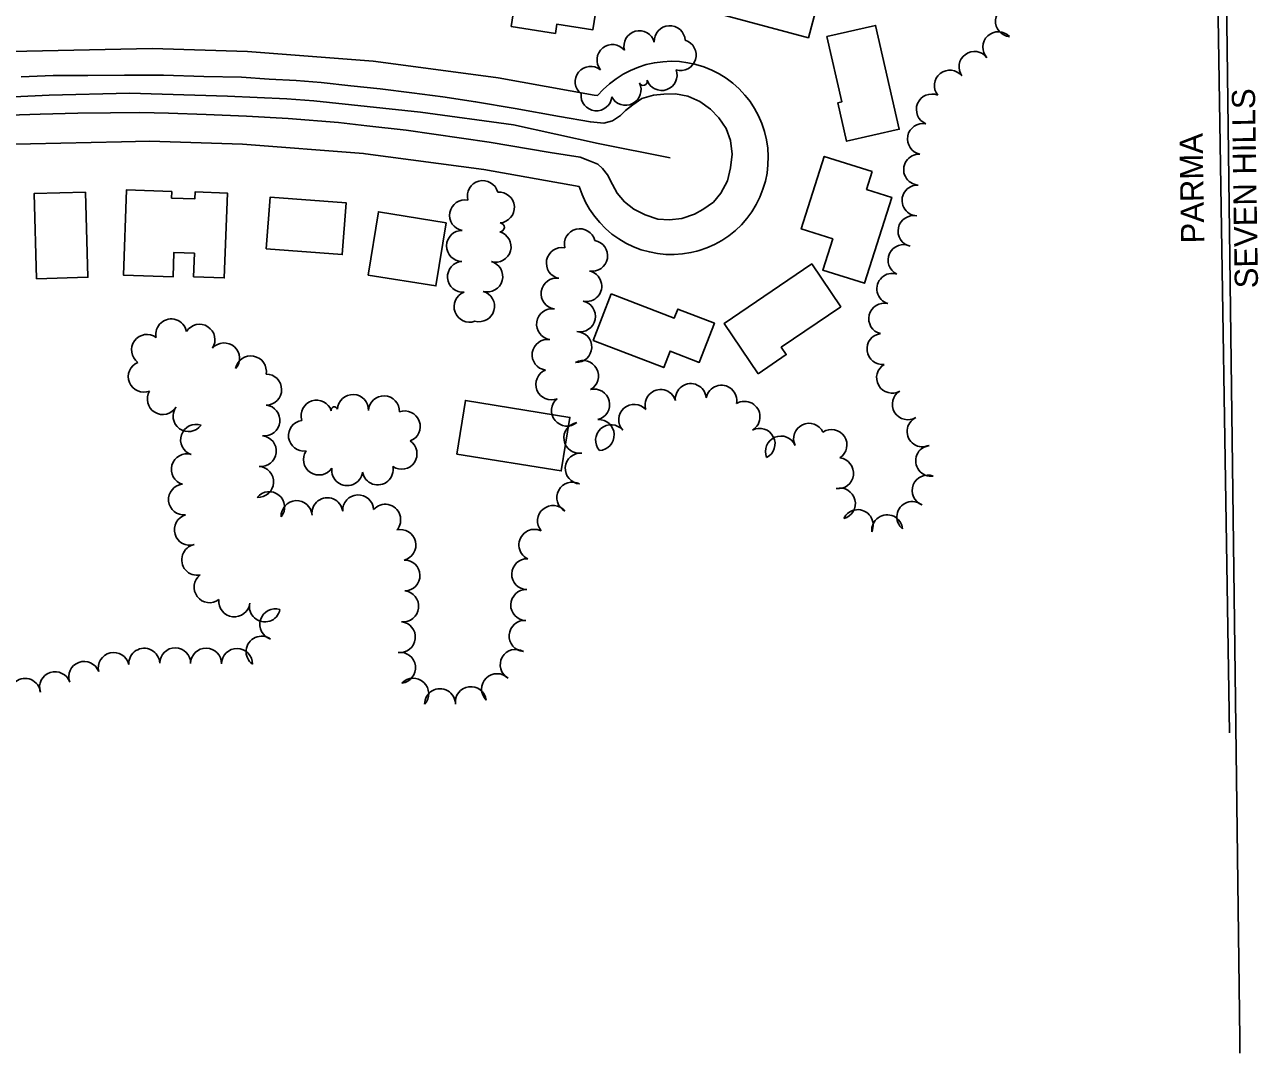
# Model space of a CAD drawing. Extents: x -25029 to 2274964, y -81170 to 687028.
# Drawn here: x -17031 to -16234, y -68956 to -68290 of the extents above; entities that cross this region are included whole.
import ezdxf

# ---------------------------------------------------------------- set-up
doc = ezdxf.new("R2010")
doc.units = 0
for name, color, linetype in [('81911BEA - RW_X_Fee_RW', 7, 'Continuous'), ('BLDG', 7, 'Continuous'), ('DIVISIONS', 7, 'Continuous'), ('DV_X_Corp_Line', 7, 'Continuous'), ('GE_X_CL_2000', 7, 'Continuous'), ('ROAD', 7, 'Continuous'), ('TREES', 7, 'Continuous')]:
    doc.layers.add(name, color=color, linetype=linetype)

msp = doc.modelspace()

# ---------------------------------------------------------------- linework, layer by layer
at = {"layer": '81911BEA - RW_X_Fee_RW'}
msp.add_line((-16672.75, -68395.06), (-16734.48, -68383.96), dxfattribs=at)
for points in [[(-16887.29, -68307.66), (-16948.89, -68305.71), (-17050.4, -68307.98)], [(-16725.08, -68324.69), (-16804.13, -68314.18), (-16805.96, -68314.04), (-16887.29, -68307.66)], [(-16672.75, -68395.06), (-16670.92, -68400.15), (-16668.67, -68405.07), (-16665.99, -68409.77), (-16662.92, -68414.23), (-16659.48, -68418.4), (-16655.68, -68422.26), (-16651.57, -68425.77), (-16647.17, -68428.92), (-16642.51, -68431.67), (-16637.64, -68434.02), (-16632.58, -68435.93), (-16627.37, -68437.39), (-16622.05, -68438.4), (-16616.67, -68438.95), (-16611.26, -68439.03), (-16605.86, -68438.64), (-16600.52, -68437.79), (-16596.69, -68436.83), (-16595.27, -68436.47), (-16590.16, -68434.71), (-16585.21, -68432.52), (-16580.48, -68429.9), (-16575.99, -68426.88), (-16571.77, -68423.49), (-16567.87, -68419.74), (-16564.3, -68415.68), (-16563.04, -68413.95), (-16561.1, -68411.31), (-16558.29, -68406.69), (-16555.89, -68401.84), (-16553.92, -68396.8), (-16552.39, -68391.62), (-16551.31, -68386.31), (-16550.7, -68380.94), (-16550.56, -68375.53), (-16550.88, -68370.13), (-16551.67, -68364.78), (-16552.92, -68359.51), (-16554.61, -68354.38), (-16556.75, -68349.41), (-16559.31, -68344.64), (-16562.27, -68340.11), (-16564.16, -68337.71), (-16565.61, -68335.86), (-16569.31, -68331.91), (-16573.34, -68328.29), (-16577.66, -68325.04), (-16582.25, -68322.17), (-16587.06, -68319.71), (-16592.08, -68317.68), (-16597.25, -68316.08), (-16598.07, -68315.91), (-16602.54, -68314.95), (-16607.9, -68314.27), (-16613.31, -68314.06), (-16618.72, -68314.31), (-16624.08, -68315.04), (-16629.36, -68316.22), (-16634.51, -68317.86), (-16639.51, -68319.93), (-16644.31, -68322.43), (-16648.87, -68325.34), (-16653.16, -68328.63), (-16657.16, -68332.28), (-16660.82, -68336.26)], [(-16660.82, -68336.26), (-16663.08, -68335.85), (-16725.08, -68324.69)], [(-16890.37, -68367.6), (-16950.5, -68365.7), (-16968.74, -68366.1), (-17047.11, -68367.84)], [(-16734.48, -68383.96), (-16810.93, -68373.8), (-16812.21, -68373.7), (-16890.37, -68367.6)]]:
    msp.add_lwpolyline(points, dxfattribs=at)
at = {"layer": 'BLDG'}
for points in [[(-16657.72, -68254.41), (-16663.9, -68293.64), (-16687.12, -68289.98), (-16688.08, -68296.04), (-16716.73, -68291.52), (-16709.59, -68246.23)], [(-16581.24, -68243.64), (-16551.65, -68251.6), (-16551.18, -68249.87), (-16530.67, -68255.39), (-16532.61, -68262.6), (-16516.02, -68267.07), (-16524.58, -68298.87), (-16591.27, -68280.92)], [(-16512.72, -68298.09), (-16503.04, -68340.34), (-16505.53, -68340.91), (-16499.84, -68365.75), (-16465.78, -68357.95), (-16481.15, -68290.86)], [(-16483.29, -68385.4), (-16486.94, -68396.86), (-16470.63, -68402.05), (-16488.31, -68457.61), (-16515.24, -68449.04), (-16508.84, -68428.91), (-16529.19, -68422.44), (-16514.27, -68375.55)], [(-16991.99, -68398.66), (-16990.35, -68453.73), (-17023.57, -68454.71), (-17025.21, -68399.65)], [(-16936.12, -68398.2), (-16936.28, -68402.54), (-16921.27, -68403.1), (-16921.09, -68398.48), (-16900.15, -68399.27), (-16902.23, -68454.18), (-16922.1, -68453.43), (-16921.52, -68438.2), (-16934.77, -68437.7), (-16935.37, -68453.54), (-16967.42, -68452.33), (-16965.33, -68397.09)], [(-16875.1, -68435.36), (-16825.99, -68439.09), (-16823.44, -68405.55), (-16872.55, -68401.82)], [(-16758.81, -68418.45), (-16765.44, -68459.38), (-16809.19, -68452.3), (-16802.56, -68411.37)], [(-16557.05, -68516.13), (-16538.84, -68503.75), (-16542.1, -68498.96), (-16503.63, -68472.79), (-16522.43, -68445.14), (-16579.11, -68483.69)], [(-16652.04, -68464.43), (-16611.33, -68480.17), (-16609.04, -68474.26), (-16585.37, -68483.41), (-16595.17, -68508.76), (-16613.97, -68501.49), (-16618.1, -68512.15), (-16663.68, -68494.53)], [(-16751.88, -68568.08), (-16684.31, -68579.01), (-16678.7, -68544.34), (-16746.27, -68533.4)]]:
    msp.add_lwpolyline(points, close=True, dxfattribs=at)
at = {"layer": 'DIVISIONS'}
msp.add_line((-16252.4, -68748.36), (-16315.19, -64748.36), dxfattribs=at)
msp.add_line((-16252.4, -68748.36), (-16315.19, -64748.36), dxfattribs=at)
at = {"layer": 'DV_X_Corp_Line'}
for p, q in [((-16245.73, -68946.31), (-16256.83, -68073.6)), ((-16245.73, -68946.31), (-16256.83, -68073.6)), ((-16256.83, -68073.6), (-16245.73, -68946.31)), ((-16256.83, -68073.6), (-16245.73, -68946.31)), ((-16245.61, -68955.67), (-16245.73, -68946.31)), ((-16245.61, -68955.67), (-16245.73, -68946.31)), ((-16245.73, -68946.31), (-16245.61, -68955.67)), ((-16245.73, -68946.31), (-16245.61, -68955.67))]:
    msp.add_line(p, q, dxfattribs=at)
at = {"layer": 'GE_X_CL_2000'}
msp.add_lwpolyline([(-16613.99, -68376.59), (-16660.42, -68367.23), (-16715.31, -68355.18), (-16775.44, -68346.94), (-16844.4, -68339.6), (-16861.88, -68338.35), (-16900.23, -68336.67), (-16963.56, -68334.63), (-17015.51, -68335.93), (-17065.82, -68338.3)], dxfattribs=at)
at = {"layer": 'ROAD'}
msp.add_lwpolyline([(-17041.25, -68348.89), (-17021.32, -68348.31), (-16997, -68347.68), (-16975.83, -68347.47), (-16956.86, -68347.17), (-16938.18, -68347.6), (-16913.87, -68348.51), (-16887.95, -68349.51), (-16861.01, -68351.03), (-16828.43, -68353.68), (-16810.07, -68355.8), (-16784.52, -68358.62), (-16731.04, -68366.27), (-16691.61, -68373), (-16672.08, -68376.08), (-16666.16, -68378.39), (-16660.68, -68380.56), (-16657.77, -68383.29), (-16654.51, -68387.41), (-16651.26, -68393.81), (-16648.3, -68399.4), (-16643.36, -68404.93), (-16637.46, -68409.59), (-16630.16, -68413.45), (-16621.91, -68416.07), (-16614.29, -68416.57), (-16606.45, -68415.75), (-16598.3, -68412.95), (-16592.86, -68409.92), (-16585.86, -68405.13), (-16581.21, -68399.38), (-16576.97, -68391.36), (-16574.86, -68382.95), (-16573.91, -68374.09), (-16574.88, -68365.37), (-16577.67, -68357.44), (-16582.38, -68350.52), (-16587.84, -68344.91), (-16594.68, -68339.95), (-16602.57, -68336.6), (-16610.47, -68335.15), (-16617.94, -68335.31), (-16624.61, -68335.85), (-16632.25, -68338.21), (-16637.99, -68342.12), (-16642.78, -68345.97), (-16646.1, -68349.1), (-16651.25, -68352.57), (-16656.75, -68354.14), (-16665.54, -68353.27), (-16685.51, -68349.68), (-16714.25, -68344.49), (-16739.71, -68340.2), (-16761, -68337.04), (-16780.98, -68334.48), (-16801.47, -68331.91), (-16820.5, -68329.87), (-16839.52, -68327.75), (-16855.7, -68326.53), (-16873.2, -68325.52), (-16891.14, -68324.36), (-16915.38, -68323.89), (-16941.52, -68323.11), (-16966.79, -68322.93), (-16990.37, -68323.19), (-17012.79, -68323.32), (-17033.45, -68324.05)], dxfattribs=at)
at = {"layer": 'TREES'}
for centre, radius, start, end in [((-16393.66, -68288.16), 10, 85.19331, 265.19331), ((-16633.85, -68304.29), 10, 15.42546, 195.42546), ((-16614.22, -68301.05), 10, 3.35028, 183.35028), ((-16401.8, -68304.95), 10, 43.10224, 223.10224), ((-16651.27, -68313.23), 10, 38.86393, 218.86393), ((-16607.14, -68310.03), 10, 253.13365, 73.13365), ((-16417.19, -68317.66), 10, 35.98349, 215.98349), ((-16665.32, -68327.3), 10, 51.26568, 231.26568), ((-16619.47, -68322.93), 10, 199.43145, 19.43145), ((-16433.11, -68329.76), 10, 38.49755, 218.49755), ((-16642.76, -68332.5), 10, 207.07242, 27.07242), ((-16631.38, -68327.1), 2.62, 198.86076, 18.86076), ((-16661.62, -68336.08), 10, 174.40677, 354.40677), ((-16444.76, -68345.23), 10, 67.52757, 247.52757), ((-16450.52, -68364.28), 10, 78.85292, 258.85292), ((-16452.97, -68384.08), 10, 87.01794, 267.01794), ((-16735.07, -68401.22), 10, 14.91948, 194.91948), ((-16454.01, -68404.05), 10, 87.01794, 267.01794), ((-16724.66, -68408.61), 10, 274.28846, 94.28846), ((-16746.54, -68413.63), 10, 79.56864, 259.56864), ((-16456.63, -68423.82), 10, 77.87597, 257.87597), ((-16748.48, -68433.46), 10, 89.27905, 269.27905), ((-16726.82, -68433.97), 10, 254.50397, 74.50397), ((-16724.03, -68421.46), 2.88, 267.63621, 87.63621), ((-16672.35, -68432.37), 10, 13.83225, 193.83225), ((-16664.36, -68439.83), 10, 260.07715, 80.07715), ((-16463.05, -68442.61), 10, 64.4312, 244.4312), ((-16683.98, -68444.58), 10, 78.91663, 258.91663), ((-16747.88, -68453.43), 10, 94.17106, 274.17106), ((-16732.16, -68453.24), 10, 254.50397, 74.50397), ((-16668.17, -68459.46), 10, 257.96876, 77.96876), ((-16687.36, -68464.29), 10, 81.61875, 261.61875), ((-16470.29, -68461.2), 10, 73.01078, 253.01078), ((-16743.66, -68472.78), 10, 110.40148, 290.40148), ((-16737.51, -68472.52), 10, 254.50397, 74.50397), ((-16690.28, -68484.07), 10, 81.61875, 261.61875), ((-16672.23, -68479.05), 10, 258.58876, 78.58876), ((-16475.57, -68480.48), 10, 76.35147, 256.35147), ((-16936.48, -68490.69), 10, 11.11958, 191.11958), ((-16918.24, -68494.15), 10, 327.45065, 147.45065), ((-16674.64, -68498.84), 10, 267.56172, 87.56172), ((-16476.7, -68500.12), 10, 97.02984, 277.02984), ((-16952.19, -68500.7), 10, 53.8962, 233.8962), ((-16902.34, -68506.17), 10, 318.37463, 138.37463), ((-16693.16, -68503.86), 10, 81.78928, 261.78928), ((-16885.02, -68514.6), 10, 349.70266, 169.70266), ((-16954.29, -68518.04), 10, 112.24249, 292.24249), ((-16690.79, -68523.01), 10, 112.31591, 292.31591), ((-16670.27, -68517.61), 10, 298.663, 118.663), ((-16470.47, -68518.7), 10, 120.066, 300.066), ((-16875.13, -68526.39), 10, 270.27756, 90.27756), ((-16941.97, -68532.5), 10, 148.62628, 328.62628), ((-16819.01, -68539.56), 10, 357.56031, 177.56031), ((-16663.05, -68536.08), 10, 284.0213, 104.0213), ((-16620.13, -68536.33), 10, 17.06925, 197.06925), ((-16600.61, -68532.5), 10, 5.11605, 185.11605), ((-16580.83, -68533.52), 10, 348.9704, 168.9704), ((-16460.27, -68535.9), 10, 121.2679, 301.2679), ((-16925.33, -68543.56), 10, 144.17037, 324.17037), ((-16876.24, -68546.32), 10, 263.34768, 83.34768), ((-16842.55, -68543.2), 10, 17.87424, 197.87424), ((-16831.02, -68539.64), 2.08, 13.82959, 193.82959), ((-16799.03, -68540.42), 10, 357.56031, 177.56031), ((-16680.64, -68539.98), 10, 129.48223, 309.48223), ((-16637.15, -68545.91), 10, 41.70028, 221.70028), ((-16565.87, -68544.01), 10, 300.99279, 120.99279), ((-16785.54, -68550.21), 10, 290.46356, 110.46356), ((-16660.14, -68555.77), 10, 272.79659, 92.79659), ((-16450.77, -68553.48), 10, 115.48732, 295.48732), ((-16920.44, -68558.88), 10, 71.17793, 251.17793), ((-16850.7, -68556.18), 10, 97.89283, 277.89283), ((-16672.65, -68557.57), 10, 99.35071, 279.35071), ((-16652.13, -68559.16), 10, 41.27834, 221.27834), ((-16556.13, -68561.47), 10, 297.26804, 117.26804), ((-16524.16, -68558.15), 10, 25.56184, 205.56184), ((-16509.65, -68562.2), 10, 303.25964, 123.25964), ((-16878.56, -68566.18), 10, 263.34768, 83.34768), ((-16787.62, -68567.88), 10, 236.10278, 56.10278), ((-16542.36, -68566.41), 10, 23.24478, 203.24478), ((-16926.43, -68577.96), 10, 73.963, 253.963), ((-16841, -68571.62), 10, 146.37224, 326.37224), ((-16671.75, -68577.41), 10, 85.84999, 265.84999), ((-16445.17, -68572.42), 10, 97.46381, 277.46381), ((-16880.33, -68586.1), 10, 266.48235, 86.48235), ((-16822.76, -68578.51), 10, 172.21098, 352.21098), ((-16803.03, -68578.02), 10, 190.62487, 10.62487), ((-16505.41, -68580.48), 10, 262.82968, 82.82968), ((-16447.5, -68591.65), 10, 68.76697, 248.76697), ((-16928.26, -68597.52), 10, 95.35915, 275.35915), ((-16873.19, -68602.39), 10, 320.87207, 140.87207), ((-16677.22, -68596.19), 10, 61.7006, 241.7006), ((-16504.19, -68600.09), 10, 284.32472, 104.32472), ((-16855.45, -68608.16), 10, 3.08665, 183.08665), ((-16835.55, -68606.3), 10, 7.58627, 187.58627), ((-16815.65, -68604.46), 10, 2.99969, 182.99969), ((-16798.17, -68610.56), 10, 318.54178, 138.54178), ((-16689.66, -68611.37), 10, 39.63901, 219.63901), ((-16457.4, -68608.75), 10, 51.04629, 231.04629), ((-16924.49, -68617.07), 10, 106.45952, 286.45952), ((-16492.66, -68614.03), 10, 334.82284, 154.82284), ((-16473.65, -68617.41), 10, 5.04381, 185.04381), ((-16788.34, -68626.9), 10, 283.49785, 103.49785), ((-16701.7, -68626.76), 10, 64.28738, 244.28738), ((-16919.72, -68636.47), 10, 101.18335, 281.18335), ((-16785.71, -68646.62), 10, 271.68238, 91.68238), ((-16706.36, -68645.76), 10, 88.15618, 268.15618), ((-16911.71, -68654.23), 10, 127.37631, 307.37631), ((-16786.5, -68666.56), 10, 263.7734, 83.7734), ((-16707, -68665.75), 10, 88.15618, 268.15618), ((-16895.71, -68663.39), 10, 173.0189, 353.0189), ((-16876, -68666.64), 10, 168.24444, 348.24444), ((-16869.23, -68678.21), 10, 72.44082, 252.44082), ((-16788.67, -68686.44), 10, 263.7734, 83.7734), ((-16708.09, -68685.72), 10, 85.58666, 265.58666), ((-16878.1, -68695.85), 10, 54.10776, 234.10776), ((-16973.67, -68706.42), 10, 13.43489, 193.43489), ((-16953.96, -68703.68), 10, 2.37073, 182.37073), ((-16933.96, -68703.38), 10, 359.349, 179.349), ((-16913.97, -68703.61), 10, 359.349, 179.349), ((-16893.97, -68703.84), 10, 359.349, 179.349), ((-16788.55, -68706.31), 10, 276.93297, 96.93297), ((-16713.8, -68704.38), 10, 60.40433, 240.40433), ((-16992.78, -68712.22), 10, 20.34913, 200.34913), ((-17031.06, -68723.18), 10, 6.80501, 186.80501), ((-17011.64, -68718.85), 10, 18.3688, 198.3688), ((-16780.04, -68723.07), 10, 316.91003, 136.91003), ((-16725.83, -68720.14), 10, 44.88888, 224.88888), ((-16762.74, -68729.85), 10, 0.24896, 180.24896), ((-16742.82, -68728.5), 10, 7.51992, 187.51992)]:
    msp.add_arc(centre, radius, start, end, dxfattribs=at)

# ---------------------------------------------------------------- texts
at = {"layer": 'DIVISIONS'}
for s, p in [('SEVEN HILLS', (-16233.85, -68460.77)), ('PARMA', (-16268.6, -68431.73))]:
    msp.add_text(s, height=15, rotation=90.89929, dxfattribs=at).set_placement(p)

doc.saveas('drawing.dxf')
